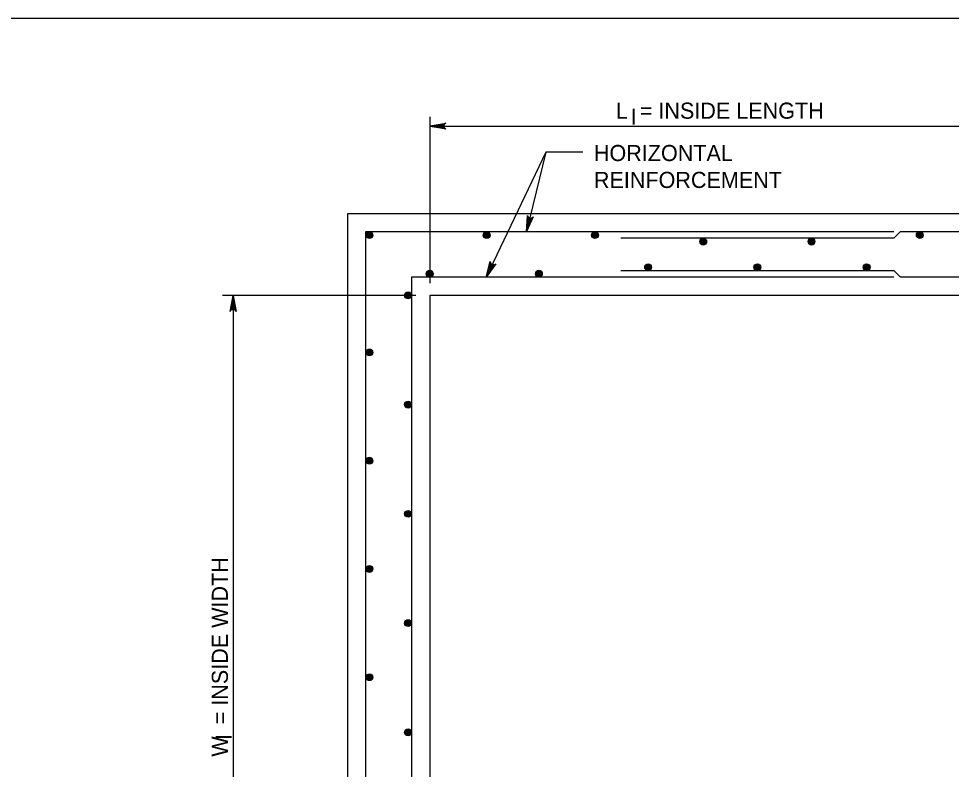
# Model space of a CAD drawing. Extents: x -6420 to 49575, y -4552 to 11624.
# Drawn here: x 2865 to 3434, y 7219 to 7677 of the extents above; entities that cross this region are included whole.
import ezdxf

# ---------------------------------------------------------------- set-up
doc = ezdxf.new("R2010")
doc.units = 0
doc.layers.add('1', color=7, linetype='Continuous')

msp = doc.modelspace()

# ---------------------------------------------------------------- linework, layer by layer
at = {"layer": '1'}
for p, q in [((3115.99, 7617.23), (3115.99, 7515.59)), ((3115.99, 7611.53), (3516, 7611.53)), ((3186.81, 7595.48), (3150.43, 7519.31)), ((3186.81, 7595.48), (3175.18, 7547.08)), ((3209.46, 7595.48), (3186.81, 7595.48)), ((3077.1, 7069.3), (3077.1, 7547.08)), ((3077.1, 7547.08), (3399.33, 7547.08)), ((3399.33, 7543.08), (3232.66, 7543.08)), ((3399.33, 7543.08), (3403.33, 7547.08)), ((3403.33, 7547.08), (3554.88, 7547.08)), ((3232.66, 7523.31), (3399.33, 7523.31)), ((3399.33, 7523.31), (3403.33, 7519.31)), ((3104.88, 7519.31), (3104.88, 7097.07)), ((3399.33, 7519.31), (3104.88, 7519.31)), ((3527.11, 7519.31), (3403.33, 7519.31)), ((3107.46, 7508.19), (2989.62, 7508.19)), ((2995.99, 7508.19), (2995.99, 7108.18))]:
    msp.add_line(p, q, dxfattribs=at)
for points in [[(4563.89, 5826.65), (4563.89, 7677.05), (1985.15, 7677.05), (1985.15, 5826.65), (4563.89, 5826.65), (4563.89, 5913.13), (3907.72, 5913.13), (3907.72, 6125.33), (4563.89, 6125.33), (4563.89, 6220.35), (3907.72, 6220.35), (3907.72, 5826.65), (4166.25, 5826.65), (4166.25, 5913.13), (4166.25, 5826.65), (4418.88, 5826.65), (4418.88, 5913.13), (4418.88, 5872.72), (4563.89, 5872.72)], [(3115.99, 7611.53), (3125.77, 7613.36), (3125.4, 7613.1), (3125.02, 7612.84), (3124.83, 7612.51), (3124.63, 7612.18), (3124.58, 7611.85), (3124.52, 7611.53), (3124.58, 7611.2), (3124.63, 7610.87), (3124.83, 7610.54), (3125.02, 7610.21), (3125.4, 7609.95), (3125.77, 7609.69), (3115.99, 7611.53), (3125.4, 7609.95), (3125.02, 7610.21), (3115.99, 7611.53), (3124.83, 7610.54), (3124.63, 7610.87), (3115.99, 7611.53), (3124.58, 7611.2), (3124.52, 7611.53), (3115.99, 7611.53), (3124.58, 7611.85), (3124.63, 7612.18), (3115.99, 7611.53), (3124.83, 7612.51), (3125.02, 7612.84), (3115.99, 7611.53), (3125.4, 7613.1)], [(3175.18, 7547.08), (3175.69, 7557.02), (3175.85, 7556.59), (3176.02, 7556.17), (3176.29, 7555.9), (3176.57, 7555.64), (3176.87, 7555.5), (3177.18, 7555.37), (3177.51, 7555.35), (3177.84, 7555.33), (3178.21, 7555.44), (3178.57, 7555.55), (3178.91, 7555.86), (3179.25, 7556.17), (3175.18, 7547.08), (3178.91, 7555.86), (3178.57, 7555.55), (3175.18, 7547.08), (3178.21, 7555.44), (3177.84, 7555.33), (3175.18, 7547.08), (3177.51, 7555.35), (3177.18, 7555.37), (3175.18, 7547.08), (3176.87, 7555.5), (3176.57, 7555.64), (3175.18, 7547.08), (3176.29, 7555.9), (3176.02, 7556.17), (3175.18, 7547.08), (3175.85, 7556.59)], [(3150.43, 7519.31), (3152.99, 7528.93), (3153.07, 7528.47), (3153.14, 7528.02), (3153.35, 7527.7), (3153.56, 7527.39), (3153.84, 7527.19), (3154.11, 7527), (3154.43, 7526.91), (3154.75, 7526.82), (3155.13, 7526.86), (3155.51, 7526.89), (3155.91, 7527.12), (3156.3, 7527.34), (3150.43, 7519.31), (3155.91, 7527.12), (3155.51, 7526.89), (3150.43, 7519.31), (3155.13, 7526.86), (3154.75, 7526.82), (3150.43, 7519.31), (3154.43, 7526.91), (3154.11, 7527), (3150.43, 7519.31), (3153.84, 7527.19), (3153.56, 7527.39), (3150.43, 7519.31), (3153.35, 7527.7), (3153.14, 7528.02), (3150.43, 7519.31), (3153.07, 7528.47)], [(2995.99, 7508.19), (2997.82, 7498.41), (2997.56, 7498.78), (2997.3, 7499.16), (2996.97, 7499.35), (2996.64, 7499.55), (2996.32, 7499.61), (2995.99, 7499.66), (2995.66, 7499.61), (2995.33, 7499.55), (2995, 7499.35), (2994.68, 7499.16), (2994.41, 7498.78), (2994.15, 7498.41), (2995.99, 7508.19), (2994.41, 7498.78), (2994.68, 7499.16), (2995.99, 7508.19), (2995, 7499.35), (2995.33, 7499.55), (2995.99, 7508.19), (2995.66, 7499.61), (2995.99, 7499.66), (2995.99, 7508.19), (2996.32, 7499.61), (2996.64, 7499.55), (2995.99, 7508.19), (2996.97, 7499.35), (2997.3, 7499.16), (2995.99, 7508.19), (2997.56, 7498.78)]]:
    msp.add_lwpolyline(points, dxfattribs=at)
for points in [[(3065.99, 7558.19), (3566, 7558.19), (3566, 7058.18), (3065.99, 7058.18)], [(3115.99, 7108.18), (3516, 7108.18), (3516, 7508.19), (3115.99, 7508.19)]]:
    msp.add_lwpolyline(points, close=True, dxfattribs=at)
for centre, radius in [((3079.19, 7544.99), 2.08), ((3079.19, 7544.99), 1.94), ((3079.19, 7544.99), 1.79), ((3079.19, 7544.99), 1.64), ((3079.19, 7544.99), 1.49), ((3079.19, 7544.99), 1.34), ((3079.19, 7544.99), 1.2), ((3079.19, 7544.99), 1.05), ((3079.19, 7544.99), 0.9), ((3079.19, 7544.99), 0.752), ((3079.19, 7544.99), 0.604), ((3079.19, 7544.99), 0.456), ((3079.19, 7544.99), 0.308), ((3079.19, 7544.99), 0.16), ((3150.81, 7544.99), 2.08), ((3150.81, 7544.99), 1.94), ((3150.81, 7544.99), 1.79), ((3150.81, 7544.99), 1.64), ((3150.81, 7544.99), 1.49), ((3150.81, 7544.99), 1.34), ((3150.81, 7544.99), 1.2), ((3150.81, 7544.99), 1.05), ((3150.81, 7544.99), 0.9), ((3150.81, 7544.99), 0.752), ((3150.81, 7544.99), 0.604), ((3150.81, 7544.99), 0.456), ((3150.81, 7544.99), 0.308), ((3150.81, 7544.99), 0.16), ((3216.89, 7544.99), 2.08), ((3216.89, 7544.99), 1.94), ((3216.89, 7544.99), 1.79), ((3216.89, 7544.99), 1.64), ((3216.89, 7544.99), 1.49), ((3216.89, 7544.99), 1.34), ((3216.89, 7544.99), 1.2), ((3216.89, 7544.99), 1.05), ((3216.89, 7544.99), 0.9), ((3216.89, 7544.99), 0.752), ((3216.89, 7544.99), 0.604), ((3216.89, 7544.99), 0.456), ((3216.89, 7544.99), 0.308), ((3216.89, 7544.99), 0.16), ((3282.96, 7540.99), 2.08), ((3282.96, 7540.99), 1.94), ((3282.96, 7540.99), 1.79), ((3349.03, 7540.99), 2.08), ((3349.03, 7540.99), 1.94), ((3349.03, 7540.99), 1.79), ((3415.11, 7544.99), 2.08), ((3415.11, 7544.99), 1.94), ((3415.11, 7544.99), 1.79), ((3415.11, 7544.99), 1.64), ((3415.11, 7544.99), 1.49), ((3415.11, 7544.99), 1.34), ((3415.11, 7544.99), 1.2), ((3415.11, 7544.99), 1.05), ((3415.11, 7544.99), 0.9), ((3415.11, 7544.99), 0.752), ((3415.11, 7544.99), 0.604), ((3415.11, 7544.99), 0.456), ((3415.11, 7544.99), 0.308), ((3415.11, 7544.99), 0.16), ((3282.96, 7540.99), 1.64), ((3282.96, 7540.99), 1.49), ((3282.96, 7540.99), 1.34), ((3282.96, 7540.99), 1.2), ((3282.96, 7540.99), 1.05), ((3282.96, 7540.99), 0.9), ((3282.96, 7540.99), 0.752), ((3282.96, 7540.99), 0.604), ((3282.96, 7540.99), 0.456), ((3282.96, 7540.99), 0.308), ((3282.96, 7540.99), 0.16), ((3349.03, 7540.99), 1.64), ((3349.03, 7540.99), 1.49), ((3349.03, 7540.99), 1.34), ((3349.03, 7540.99), 1.2), ((3349.03, 7540.99), 1.05), ((3349.03, 7540.99), 0.9), ((3349.03, 7540.99), 0.752), ((3349.03, 7540.99), 0.604), ((3349.03, 7540.99), 0.456), ((3349.03, 7540.99), 0.308), ((3349.03, 7540.99), 0.16), ((3249.32, 7525.39), 2.08), ((3249.32, 7525.39), 1.94), ((3249.32, 7525.39), 1.79), ((3249.32, 7525.39), 1.64), ((3249.32, 7525.39), 1.49), ((3249.32, 7525.39), 1.34), ((3249.32, 7525.39), 1.2), ((3249.32, 7525.39), 1.05), ((3249.32, 7525.39), 0.9), ((3249.32, 7525.39), 0.752), ((3249.32, 7525.39), 0.604), ((3249.32, 7525.39), 0.456), ((3249.32, 7525.39), 0.308), ((3315.99, 7525.39), 2.08), ((3315.99, 7525.39), 1.94), ((3315.99, 7525.39), 1.79), ((3315.99, 7525.39), 1.64), ((3315.99, 7525.39), 1.49), ((3315.99, 7525.39), 1.34), ((3315.99, 7525.39), 1.2), ((3315.99, 7525.39), 1.05), ((3315.99, 7525.39), 0.9), ((3315.99, 7525.39), 0.752), ((3315.99, 7525.39), 0.604), ((3315.99, 7525.39), 0.456), ((3315.99, 7525.39), 0.308), ((3382.66, 7525.39), 2.08), ((3382.66, 7525.39), 1.94), ((3382.66, 7525.39), 1.79), ((3382.66, 7525.39), 1.64), ((3382.66, 7525.39), 1.49), ((3382.66, 7525.39), 1.34), ((3382.66, 7525.39), 1.2), ((3382.66, 7525.39), 1.05), ((3382.66, 7525.39), 0.9), ((3382.66, 7525.39), 0.752), ((3382.66, 7525.39), 0.604), ((3382.66, 7525.39), 0.456), ((3382.66, 7525.39), 0.308), ((3115.99, 7521.39), 2.08), ((3115.99, 7521.39), 1.94), ((3115.99, 7521.39), 1.79), ((3115.99, 7521.39), 1.64), ((3115.99, 7521.39), 1.49), ((3115.99, 7521.39), 1.34), ((3115.99, 7521.39), 1.2), ((3115.99, 7521.39), 1.05), ((3115.99, 7521.39), 0.9), ((3115.99, 7521.39), 0.752), ((3115.99, 7521.39), 0.604), ((3115.99, 7521.39), 0.456), ((3115.99, 7521.39), 0.308), ((3115.99, 7521.39), 0.16), ((3182.66, 7521.39), 2.08), ((3182.66, 7521.39), 1.94), ((3182.66, 7521.39), 1.79), ((3182.66, 7521.39), 1.64), ((3182.66, 7521.39), 1.49), ((3182.66, 7521.39), 1.34), ((3182.66, 7521.39), 1.2), ((3182.66, 7521.39), 1.05), ((3182.66, 7521.39), 0.9), ((3182.66, 7521.39), 0.752), ((3182.66, 7521.39), 0.604), ((3182.66, 7521.39), 0.456), ((3182.66, 7521.39), 0.308), ((3182.66, 7521.39), 0.16), ((3249.32, 7525.39), 0.16), ((3315.99, 7525.39), 0.16), ((3382.66, 7525.39), 0.16), ((3102.79, 7508.18), 2.08), ((3102.79, 7508.18), 1.94), ((3102.79, 7508.18), 1.79), ((3102.79, 7508.18), 1.64), ((3102.79, 7508.18), 1.49), ((3102.79, 7508.18), 1.34), ((3102.79, 7508.18), 1.2), ((3102.79, 7508.18), 1.05), ((3102.79, 7508.18), 0.9), ((3102.79, 7508.18), 0.752), ((3102.79, 7508.18), 0.604), ((3102.79, 7508.18), 0.456), ((3102.79, 7508.18), 0.308), ((3102.79, 7508.18), 0.16), ((3079.19, 7473.37), 2.08), ((3079.19, 7473.37), 1.94), ((3079.19, 7473.37), 1.79), ((3079.19, 7473.37), 1.64), ((3079.19, 7473.37), 1.49), ((3079.19, 7473.37), 1.34), ((3079.19, 7473.37), 1.2), ((3079.19, 7473.37), 1.05), ((3079.19, 7473.37), 0.9), ((3079.19, 7473.37), 0.752), ((3079.19, 7473.37), 0.604), ((3079.19, 7473.37), 0.456), ((3079.19, 7473.37), 0.308), ((3079.19, 7473.37), 0.16), ((3102.79, 7441.52), 2.08), ((3102.79, 7441.52), 1.94), ((3102.79, 7441.52), 1.79), ((3102.79, 7441.52), 1.64), ((3102.79, 7441.52), 1.49), ((3102.79, 7441.52), 1.34), ((3102.79, 7441.52), 1.2), ((3102.79, 7441.52), 1.05), ((3102.79, 7441.52), 0.9), ((3102.79, 7441.52), 0.752), ((3102.79, 7441.52), 0.604), ((3102.79, 7441.52), 0.456), ((3102.79, 7441.52), 0.308), ((3102.79, 7441.52), 0.16), ((3079.19, 7407.29), 2.08), ((3079.19, 7407.29), 1.94), ((3079.19, 7407.29), 1.79), ((3079.19, 7407.29), 1.64), ((3079.19, 7407.29), 1.49), ((3079.19, 7407.29), 1.34), ((3079.19, 7407.29), 1.2), ((3079.19, 7407.29), 1.05), ((3079.19, 7407.29), 0.9), ((3079.19, 7407.29), 0.752), ((3079.19, 7407.29), 0.604), ((3079.19, 7407.29), 0.456), ((3079.19, 7407.29), 0.308), ((3079.19, 7407.29), 0.16), ((3102.79, 7374.85), 2.08), ((3102.79, 7374.85), 1.94), ((3102.79, 7374.85), 1.79), ((3102.79, 7374.85), 1.64), ((3102.79, 7374.85), 1.49), ((3102.79, 7374.85), 1.34), ((3102.79, 7374.85), 1.2), ((3102.79, 7374.85), 1.05), ((3102.79, 7374.85), 0.9), ((3102.79, 7374.85), 0.752), ((3102.79, 7374.85), 0.604), ((3102.79, 7374.85), 0.456), ((3102.79, 7374.85), 0.308), ((3102.79, 7374.85), 0.16), ((3079.19, 7341.22), 2.08), ((3079.19, 7341.22), 1.94), ((3079.19, 7341.22), 1.79), ((3079.19, 7341.22), 1.64), ((3079.19, 7341.22), 1.49), ((3079.19, 7341.22), 1.34), ((3079.19, 7341.22), 1.2), ((3079.19, 7341.22), 1.05), ((3079.19, 7341.22), 0.9), ((3079.19, 7341.22), 0.752), ((3079.19, 7341.22), 0.604), ((3079.19, 7341.22), 0.456), ((3079.19, 7341.22), 0.308), ((3079.19, 7341.22), 0.16), ((3102.79, 7308.18), 2.08), ((3102.79, 7308.18), 1.94), ((3102.79, 7308.18), 1.79), ((3102.79, 7308.18), 1.64), ((3102.79, 7308.18), 1.49), ((3102.79, 7308.18), 1.34), ((3102.79, 7308.18), 1.2), ((3102.79, 7308.18), 1.05), ((3102.79, 7308.18), 0.9), ((3102.79, 7308.18), 0.752), ((3102.79, 7308.18), 0.604), ((3102.79, 7308.18), 0.456), ((3102.79, 7308.18), 0.308), ((3102.79, 7308.18), 0.16), ((3079.19, 7275.15), 2.08), ((3079.19, 7275.15), 1.94), ((3079.19, 7275.15), 1.79), ((3079.19, 7275.15), 1.64), ((3079.19, 7275.15), 1.49), ((3079.19, 7275.15), 1.34), ((3079.19, 7275.15), 1.2), ((3079.19, 7275.15), 1.05), ((3079.19, 7275.15), 0.9), ((3079.19, 7275.15), 0.752), ((3079.19, 7275.15), 0.604), ((3079.19, 7275.15), 0.456), ((3079.19, 7275.15), 0.308), ((3079.19, 7275.15), 0.16), ((3102.79, 7241.52), 2.08), ((3102.79, 7241.52), 1.94), ((3102.79, 7241.52), 1.79), ((3102.79, 7241.52), 1.64), ((3102.79, 7241.52), 1.49), ((3102.79, 7241.52), 1.34), ((3102.79, 7241.52), 1.2), ((3102.79, 7241.52), 1.05), ((3102.79, 7241.52), 0.9), ((3102.79, 7241.52), 0.752), ((3102.79, 7241.52), 0.604), ((3102.79, 7241.52), 0.456), ((3102.79, 7241.52), 0.308), ((3102.79, 7241.52), 0.16)]:
    msp.add_circle(centre, radius, dxfattribs=at)

# ---------------------------------------------------------------- texts
for s, height, p in [('L  = INSIDE LENGTH', 9.8425, (3229.6, 7615.97)), ('I', 9.84, (3238.69, 7612.35)), ('HORIZONTAL', 9.843, (3216.21, 7590.13)), ('REINFORCEMENT', 9.8425, (3216.21, 7573.72))]:
    msp.add_text(s, height=height, dxfattribs=at).set_placement(p)
for s, height, p in [('W  = INSIDE WIDTH', 9.8425, (2992.83, 7226.66)), ('I', 9.84, (2995.13, 7236.93))]:
    msp.add_text(s, height=height, rotation=90, dxfattribs=at).set_placement(p)

doc.saveas('drawing.dxf')
